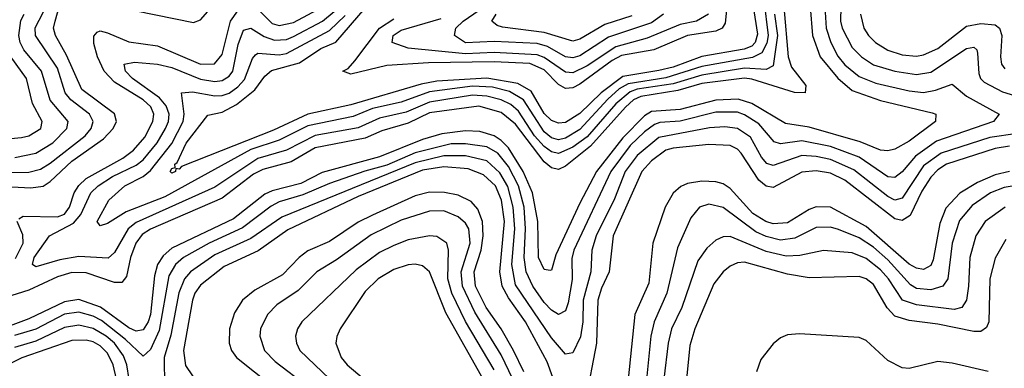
# Model space of a CAD drawing. Header units: inches. Extents: x 1308407 to 1441228, y 959628 to 1036311.
# Tile 525 of 656: x 1416045 to 1418795, y 976240 to 977214. Entities that reach past the tile are written whole.
import ezdxf

# ---------------------------------------------------------------- set-up
doc = ezdxf.new("R2010")
doc.units = ezdxf.units.IN
doc.header["$MEASUREMENT"] = 0
doc.layers.add('B4917', color=7, linetype='Continuous')

msp = doc.modelspace()

# ---------------------------------------------------------------- linework, layer by layer
at = {"layer": 'B4917', "color": 5}
for points, elevation in [([(1415950, 976750.8), (1416075.5, 976744.5), (1416110, 976748.9), (1416130, 976761.7), (1416190, 976818.7), (1416278.7, 976881.2), (1416305.9, 976910), (1416315.3, 976930), (1416310, 976951.3), (1416218.7, 977018.7), (1416175.4, 977115.4), (1416144.4, 977170), (1416139.4, 977190), (1416143.4, 977210), (1416170, 977304.3)], 2820), ([(1418252.8, 977250), (1418259.6, 977170), (1418280.9, 977110), (1418330, 977051.2), (1418370, 977016.5), (1418450, 976988.2), (1418594, 976954), (1418604.4, 976950), (1418602.8, 976930), (1418530, 976874.7), (1418490, 976852.6), (1418470, 976848), (1418450, 976849.3), (1418393.2, 976873.2), (1418250, 976914.2), (1418184.1, 976924.1), (1418090, 976979.5), (1418052.2, 976992.2), (1417990, 976989.6), (1417890, 976963.4), (1417810, 976957.4), (1417790, 976945.5), (1417730, 976883.8), (1417656.4, 976790), (1417610, 976701.3), (1417542.6, 976557.4), (1417530, 976514), (1417526.3, 976513.7), (1417510, 976516.3), (1417494, 976550), (1417492.5, 976650), (1417477.2, 976730), (1417451, 976790), (1417410, 976856.1), (1417390, 976876.7), (1417370, 976889.2), (1417330, 976901.7), (1417290, 976903.6), (1417224.4, 976895.6), (1417170, 976879.1), (1417050, 976830.8), (1416890, 976787.2), (1416830, 976756.6), (1416750, 976736.3), (1416730, 976726.6), (1416642.4, 976657.6), (1416470, 976575.3), (1416445.9, 976554.1), (1416429.8, 976530), (1416421.7, 976498.3), (1416409.7, 976390.3), (1416403.9, 976370), (1416390, 976347.1), (1416370, 976343.7), (1416350, 976353.2), (1416270.6, 976410.6), (1416210, 976432.2), (1416170, 976425.8), (1416070, 976378.3), (1415950, 976333.8)], 2820), ([(1415970, 976786), (1416070, 976788.2), (1416103.1, 976796.9), (1416130, 976813.1), (1416227.6, 976890), (1416244.5, 976910), (1416249.6, 976930), (1416240.1, 976950), (1416187.8, 976990), (1416171.7, 977010), (1416150, 977078.5), (1416089, 977170), (1416088.2, 977191.8), (1416122.3, 977257.7)], 2840), ([(1418179.3, 977250), (1418191.6, 977110), (1418201.3, 977081.3), (1418240.8, 977030), (1418239.5, 977010), (1418209, 977011), (1418090, 977048.4), (1418070, 977050.7), (1417950, 977036.1), (1417883.6, 977016.4), (1417780.3, 976999.7), (1417759.9, 976990), (1417737.5, 976970), (1417639.6, 976860.4), (1417570, 976804.9), (1417550, 976795.4), (1417530, 976800.4), (1417510, 976816.6), (1417430, 976922.4), (1417390, 976954.6), (1417327.9, 976972.1), (1417190, 976953.5), (1417130, 976925.1), (1417056.6, 976903.4), (1417010, 976883.3), (1416870, 976856.2), (1416802.7, 976817.3), (1416724, 976796), (1416697.7, 976782.3), (1416610, 976715.5), (1416410, 976629.1), (1416386.5, 976613.5), (1416368.9, 976590), (1416354.2, 976550), (1416343.1, 976496.9), (1416330, 976479.4), (1416310, 976480.2), (1416230, 976507.2), (1416190, 976508), (1416150, 976495.4), (1416070, 976458.3), (1415990, 976433.3)], 2780), ([(1418294.4, 977250), (1418297.9, 977190), (1418310.7, 977150), (1418330, 977111.8), (1418350, 977088.3), (1418390, 977055.1), (1418436.8, 977036.8), (1418530, 977015.4), (1418570, 977011), (1418603.1, 977016.9), (1418650, 977034.2), (1418690, 977000.8), (1418781, 976950), (1418765, 976930), (1418605.6, 976874.4), (1418547, 976833), (1418510, 976788.8), (1418490, 976773.5), (1418470, 976775.3), (1418390, 976830.2), (1418310, 976859.8), (1418230, 976875.5), (1418170, 976867.3), (1418152.9, 976872.9), (1418110, 976922.9), (1418070, 976948), (1418050, 976955.4), (1417990, 976955.3), (1417890, 976930.5), (1417832.9, 976927.1), (1417818.4, 976921.6), (1417790, 976901.2), (1417750, 976862.5), (1417695.9, 976790), (1417592.4, 976570), (1417587.3, 976547.3), (1417588.5, 976488.5), (1417576.9, 976423.1), (1417570, 976400.2), (1417550, 976390.8), (1417530, 976402.5), (1417510, 976424), (1417478.4, 976470), (1417459.6, 976510), (1417453.9, 976550), (1417458.1, 976630), (1417453.8, 976690), (1417438.3, 976750), (1417410, 976804.2), (1417380.8, 976840.8), (1417350, 976859.1), (1417290, 976867.7), (1417250, 976867.3), (1417150, 976841.9), (1417070, 976807.4), (1417009.4, 976790.6), (1416910, 976756.5), (1416835.7, 976724.3), (1416770, 976704.9), (1416747.1, 976692.9), (1416667.5, 976632.5), (1416573.7, 976590), (1416502.6, 976550), (1416480.3, 976530), (1416461.6, 976498.4), (1416434.2, 976345.8), (1416410, 976292.2), (1416390, 976273.7), (1416340.6, 976320.6), (1416273.4, 976373.4), (1416250, 976386.1), (1416210, 976397.2), (1416170, 976391.5), (1416090, 976349.6), (1416030, 976331.8)], 2840), ([(1416042.1, 976657.9), (1416054.5, 976665.5), (1416150, 976663.7), (1416170, 976671.1), (1416184.1, 976690), (1416197.2, 976730), (1416210, 976750.8), (1416230.8, 976770), (1416332.6, 976827.4), (1416362.9, 976850), (1416394, 976886), (1416416.6, 976930), (1416419.4, 976950), (1416410.9, 976970.9), (1416389.9, 976990), (1416310, 977039.4), (1416280.9, 977070), (1416262, 977110), (1416252.2, 977147.8), (1416251.7, 977168.3), (1416261.1, 977179), (1416270, 977182.6), (1416290, 977177.3), (1416350, 977152.5), (1416430, 977141.3), (1416550, 977090.3), (1416588.9, 977091.1), (1416610, 977116.8), (1416633.9, 977210), (1416670, 977260.9)], 2780), ([(1418123.8, 977270), (1418135.6, 977170), (1418131.9, 977148.1), (1418118.4, 977121.6), (1418091.9, 977108.1), (1417950, 977082.9), (1417850, 977051.5), (1417744.7, 977035.3), (1417719.5, 977020.5), (1417687.5, 976992.5), (1417610, 976907.5), (1417570, 976883.4), (1417550, 976878.3), (1417530, 976883.8), (1417510, 976900.4), (1417451.8, 976990), (1417413.2, 977013.2), (1417365.3, 977025.3), (1417310, 977028.6), (1417190, 977012.9), (1417110, 976983.7), (1417030, 976966.3), (1416975.9, 976944.1), (1416850, 976917.4), (1416770, 976877.9), (1416690, 976851.4), (1416450, 976718.9), (1416342.6, 976677.4), (1416290, 976644.5), (1416270, 976638), (1416261.2, 976650), (1416294.1, 976710), (1416338.7, 976750), (1416390, 976776.4), (1416410, 976792.6), (1416470, 976868.5), (1416501.6, 976930), (1416504.2, 976950), (1416496.4, 977010), (1416527.9, 977012.1), (1416590, 977001.7), (1416610, 977002.3), (1416630, 977009.2), (1416653.9, 977026.1), (1416672.6, 977047.4), (1416694.7, 977105.3), (1416703.6, 977116.4), (1416710, 977120.6), (1416770, 977116.3), (1416790, 977120.1), (1416910, 977183.6), (1416954.3, 977225.7)], 2740), ([(1418091.4, 977270), (1418106.1, 977173.9), (1418099.5, 977150), (1418090, 977140.4), (1418068.4, 977131.6), (1417950, 977111), (1417870, 977081.6), (1417830, 977071.8), (1417730, 977055.7), (1417669.5, 977010), (1417610, 976951.8), (1417570, 976927.3), (1417550, 976925.2), (1417530, 976932.6), (1417510, 976952.3), (1417474.1, 977014.1), (1417436.1, 977036), (1417350, 977051), (1417210, 977042.6), (1417166.3, 977033.7), (1416970, 976976.2), (1416849.4, 976950.6), (1416754.1, 976905.9), (1416496.3, 976803.7), (1416490, 976796.8), (1416481.3, 976798.7), (1416480.3, 976790), (1416470, 976785.3), (1416465.2, 976790), (1416470, 976798.6), (1416479, 976801), (1416478.3, 976810), (1416485, 976815), (1416510, 976869.2), (1416570, 976946.9), (1416610, 976955.3), (1416650, 976977), (1416701.5, 977018.5), (1416730, 977056.7), (1416748.2, 977071.8), (1416826.6, 977093.4), (1416885.9, 977134.1), (1416928.2, 977151.8), (1417010, 977246)], 2720), ([(1416690, 977263.4), (1416750, 977203.5), (1416770, 977197.6), (1416810, 977206), (1416890, 977248.7)], 2780), ([(1418020, 977250), (1418016, 977204), (1418006.8, 977190), (1417990, 977182.5), (1417910.2, 977169.8), (1417816, 977130), (1417726.2, 977113.8), (1417699.7, 977100.3), (1417610, 977034), (1417590, 977024.1), (1417570, 977022.1), (1417550, 977032.7), (1417510, 977073.8), (1417470, 977091.4), (1417370, 977096.8), (1417186.5, 977093.5), (1417070, 977086.5), (1416970, 977062), (1416947.9, 977070), (1416962.4, 977077.6), (1416981.2, 977098.8), (1417049.6, 977190.4), (1417090, 977217)], 2680), ([(1417843.3, 977230), (1417810, 977205.5), (1417690, 977165.3), (1417610, 977113.2), (1417590, 977107.8), (1417570, 977110.6), (1417519, 977139), (1417490, 977147.5), (1417370, 977153.5), (1417290, 977149.3), (1417259.9, 977170), (1417263.2, 977190), (1417284, 977210), (1417370, 977270.9)], 2640), ([(1418338.8, 977250), (1418338.3, 977210), (1418342.7, 977190), (1418370, 977136.7), (1418396.6, 977110), (1418430, 977088.2), (1418489.9, 977070.1), (1418550, 977060.6), (1418590, 977067.3), (1418690, 977133.5), (1418710, 977137.3), (1418718.3, 977130), (1418720.8, 977120.8), (1418723.9, 977063.9), (1418728.6, 977050), (1418739.2, 977039.2), (1418790, 977013), (1418870, 976988.2)], 2860), ([(1416030.8, 976829.2), (1416090, 976841.3), (1416137.3, 976870), (1416176.5, 976910), (1416180.1, 976930), (1416129.6, 976989.6), (1416106.1, 977070), (1416056.5, 977130), (1416045.8, 977150), (1416042.4, 977170), (1416048, 977212), (1416057.1, 977230)], 2860), ([(1418153.4, 977230), (1418162.2, 977170), (1418150, 977085.3), (1418130, 977075.2), (1418070, 977078.9), (1417950, 977059), (1417870, 977034.7), (1417770, 977019.7), (1417750, 977012.5), (1417710, 976978.9), (1417630, 976887.1), (1417590, 976857.7), (1417550, 976840.7), (1417530, 976845.3), (1417510, 976859.7), (1417483.3, 976890), (1417438.2, 976958.2), (1417416.8, 976976.8), (1417390.1, 976990.1), (1417350, 977000.3), (1417310, 977003), (1417190, 976983.9), (1417124.1, 976955.9), (1417050, 976938.8), (1416990, 976912), (1416870, 976890.6), (1416790, 976849.4), (1416710, 976826), (1416590, 976746), (1416370, 976647.8), (1416347.4, 976630), (1416310, 976563.6), (1416292.1, 976547.9), (1416210, 976552.9), (1416156.7, 976543.3), (1416090, 976524), (1416080.9, 976530), (1416085.6, 976550), (1416128.1, 976610), (1416194.8, 976645.2), (1416215.8, 976670), (1416243.5, 976730), (1416263.5, 976750), (1416304.3, 976775.7), (1416370, 976807.4), (1416390, 976822.5), (1416428.8, 976870), (1416451.6, 976910), (1416460, 976930), (1416462, 976950), (1416453.8, 976973.8), (1416435.5, 976995.6), (1416359.5, 977050), (1416339.9, 977070), (1416336.4, 977090), (1416365, 977095), (1416430, 977090.3), (1416470, 977080.5), (1416550, 977048.3), (1416590, 977041.4), (1416610, 977044.3), (1416630, 977056.3), (1416640.2, 977070), (1416655, 977145), (1416670, 977185.3), (1416690, 977190.1), (1416727.5, 977167.5), (1416757, 977157), (1416790, 977158.9), (1416810, 977166.8), (1416891.1, 977210), (1416923.2, 977236.8)], 2760), ([(1416370, 977238.5), (1416530, 977206.6), (1416550, 977213.5), (1416570, 977237.3)], 2820), ([(1417968.8, 977230), (1417935.6, 977210), (1417890, 977200.4), (1417797.8, 977162.2), (1417710, 977138.7), (1417630, 977084.8), (1417590, 977065.8), (1417570, 977067.6), (1417510, 977108.1), (1417490, 977116.3), (1417370, 977122.4), (1417290, 977119), (1417130, 977135), (1417085.6, 977150), (1417088.3, 977170), (1417110, 977184.7), (1417222.3, 977217.7)], 2660), ([(1417755, 977225), (1417679.6, 977200.4), (1417610, 977159.9), (1417590, 977154.2), (1417510, 977178.1), (1417393.2, 977193.2), (1417378.2, 977198.2), (1417363.9, 977210), (1417375.7, 977230)], 2620), ([(1418393.7, 977230), (1418403.4, 977190), (1418416, 977170), (1418436.1, 977150), (1418470, 977129.2), (1418510, 977116.1), (1418550, 977112.3), (1418570, 977116), (1418610, 977133.2), (1418690, 977195.7), (1418730, 977203.9), (1418770, 977199.4), (1418781.9, 977190), (1418788.7, 977170), (1418784.9, 977110), (1418787.6, 977090), (1418796.6, 977076.6)], 2880), ([(1415990, 976879.2), (1416050, 976885.2), (1416070.7, 976890), (1416103.8, 976910), (1416107.2, 976930), (1416080.4, 976980.4), (1416063.7, 977050), (1416005.9, 977130)], 2880), ([(1418910, 976907.7), (1418755, 976885), (1418618.7, 976841.3), (1418570, 976805.9), (1418510, 976715.6), (1418490, 976710.2), (1418470, 976719.8), (1418375, 976795), (1418310, 976823.7), (1418270, 976832.2), (1418230, 976834.3), (1418150, 976806.7), (1418132.4, 976812.4), (1418117.5, 976830), (1418086.2, 976886.2), (1418050, 976910.2), (1418014.8, 976914.8), (1417971.7, 976911.7), (1417830, 976885.3), (1417770, 976834.7), (1417736.1, 976790), (1417706.2, 976713.8), (1417655.5, 976610), (1417642.8, 976570), (1417639.9, 976510), (1417618.9, 976430), (1417618.2, 976370), (1417611.6, 976328.4), (1417590, 976283.1), (1417570, 976279.1), (1417530, 976325.5), (1417430, 976473.7), (1417420, 976530), (1417427.7, 976630), (1417423.7, 976690), (1417408.5, 976748.5), (1417386.1, 976786.1), (1417350, 976819.5), (1417290, 976833.5), (1417230, 976833.7), (1417150, 976814.4), (1416777.3, 976662.7), (1416690, 976602.8), (1416590, 976556.9), (1416522.2, 976510), (1416504.7, 976490), (1416489.2, 976450.8), (1416467, 976333), (1416448.4, 976270), (1416449, 976190)], 2860), ([(1418810, 976860.7), (1418770, 976854.5), (1418634.3, 976810), (1418610, 976794.3), (1418590, 976774.1), (1418565, 976735), (1418532.9, 976667.1), (1418510, 976653.1), (1418490, 976657.9), (1418350, 976765.7), (1418310, 976785), (1418270, 976791.4), (1418230, 976788.2), (1418150, 976745.7), (1418130, 976749), (1418110, 976766.1), (1418060.8, 976840.8), (1418050, 976852.2), (1418030, 976862.2), (1417970, 976865.2), (1417870, 976855.2), (1417850, 976849.4), (1417810, 976820.1), (1417782.5, 976790), (1417702.9, 976610), (1417691.2, 976510), (1417670, 976464.4), (1417659.9, 976430), (1417656.2, 976310), (1417625.2, 976150)], 2880), ([(1417570, 976116.1), (1417518.1, 976258.1), (1417458, 976370), (1417410, 976437.3), (1417392.9, 976470), (1417386, 976510), (1417399.3, 976650), (1417390.8, 976710), (1417374.1, 976750), (1417340.9, 976780.9), (1417297.6, 976797.6), (1417230, 976803.2), (1417170, 976794.1), (1416990, 976720), (1416793.4, 976626.6), (1416711.4, 976568.6), (1416615.7, 976524.3), (1416550, 976472.6), (1416534.3, 976450), (1416527.1, 976430), (1416502.6, 976290), (1416508, 976248), (1416547.5, 976190)], 2880), ([(1418810, 976789.6), (1418770, 976780.9), (1418720.7, 976759.3), (1418670.9, 976729.1), (1418632.2, 976687.7), (1418615.3, 976644.7), (1418596.7, 976543.3), (1418590, 976527.6), (1418570, 976515.8), (1418550, 976519.5), (1418530, 976531.1), (1418410, 976636.5), (1418310, 976689.9), (1418270, 976691.2), (1418250, 976683.8), (1418190, 976646.2), (1418150, 976644.1), (1418129.6, 976650.3), (1418092.5, 976672.5), (1418030, 976742.1), (1418010, 976755.5), (1417990, 976761.5), (1417950, 976762.8), (1417910, 976756.5), (1417892, 976748), (1417870, 976729.3), (1417848.4, 976690), (1417813.6, 976590), (1417802.2, 976477.8), (1417763, 976390), (1417744.5, 976210)], 2920), ([(1418846.7, 976753.3), (1418794.8, 976745.2), (1418756.9, 976730), (1418705.3, 976694.7), (1418670, 976653.3), (1418650, 976590), (1418637.8, 976490), (1418623.6, 976470), (1418590, 976459.3), (1418550, 976463.2), (1418533.1, 976473.1), (1418470, 976543.1), (1418430, 976578.5), (1418390, 976605), (1418332.4, 976627.6), (1418310, 976634.4), (1418270, 976633.4), (1418210, 976603.5), (1418170, 976598.5), (1418130, 976608.1), (1418101.7, 976621.7), (1418010, 976688.9), (1417970, 976698.3), (1417943.8, 976690), (1417919.4, 976660.6), (1417882.9, 976577.1), (1417852.9, 976450), (1417817.1, 976370), (1417807.7, 976330), (1417793.8, 976190)], 2940), ([(1417453.4, 976230), (1417424.2, 976290), (1417390, 976350), (1417348, 976410), (1417318.3, 976470), (1417314.8, 976510), (1417333.7, 976570), (1417340, 976610), (1417337.7, 976650), (1417325.1, 976685.1), (1417306.2, 976706.2), (1417270, 976723.4), (1417231.1, 976731.1), (1417190, 976732.6), (1417150, 976722), (1417030, 976668), (1416990, 976648.6), (1416910, 976594.5), (1416850, 976568.7), (1416825.3, 976550), (1416778.6, 976501.4), (1416702, 976458), (1416666.9, 976430), (1416645.1, 976394.9), (1416630.8, 976350), (1416630.1, 976310), (1416636.1, 976290), (1416650.1, 976270), (1416750.7, 976190)], 2920), ([(1417422.4, 976210), (1417390, 976277.5), (1417316.7, 976396.7), (1417281.4, 976470), (1417278.3, 976510), (1417303.6, 976590), (1417299.1, 976630), (1417290, 976645.7), (1417270, 976663.4), (1417230, 976679.8), (1417190, 976679.1), (1417110, 976654.2), (1417026.7, 976613.3), (1416930, 976543.5), (1416874.8, 976510), (1416822.4, 976457.6), (1416762.9, 976417.1), (1416736.6, 976390), (1416717.9, 976350), (1416715.5, 976330), (1416728.6, 976290), (1416758.6, 976258.6), (1416848.8, 976190)], 2940), ([(1418797.9, 976690), (1418742.2, 976650), (1418715.5, 976610), (1418698.8, 976550), (1418695.9, 976470), (1418689.7, 976430.3), (1418676.8, 976410), (1418655.5, 976404.5), (1418550, 976417.3), (1418511.4, 976430), (1418472.2, 976490), (1418450, 976514.9), (1418410, 976546.4), (1418370, 976562.8), (1418290, 976568.9), (1418224.3, 976555.7), (1418186.3, 976553.7), (1418130, 976566.7), (1418030, 976607.9), (1418010, 976607.3), (1417990, 976597.8), (1417964.1, 976575.9), (1417939.7, 976540.3), (1417894.4, 976410), (1417866.1, 976350), (1417856.3, 976310), (1417844.7, 976210)], 2960), ([(1416032.9, 976547.1), (1416054.1, 976590), (1416053.4, 976613.4), (1416037.9, 976650)], 2780), ([(1417370, 976235.9), (1417290.6, 976370.6), (1417251.7, 976450), (1417241, 976490), (1417242.4, 976570), (1417237.9, 976590), (1417210, 976608.6), (1417189.9, 976609.9), (1417130, 976598.9), (1417090, 976583), (1417050, 976563.2), (1416984.8, 976515.2), (1416832.6, 976370), (1416820.7, 976350), (1416815.5, 976330), (1416817.7, 976310), (1416827.5, 976290), (1416931.4, 976190)], 2960), ([(1418799.8, 976600.2), (1418770, 976547.7), (1418755, 976490), (1418752.5, 976370), (1418746.1, 976353.9), (1418730, 976343.3), (1418710, 976342.8), (1418610, 976363.4), (1418530, 976374), (1418490, 976385.8), (1418468.6, 976408.6), (1418430, 976474.3), (1418410, 976489.9), (1418390, 976496.6), (1418250, 976493.2), (1418190, 976503), (1418070, 976536.6), (1418050, 976534.4), (1418030, 976525.3), (1418010, 976509.9), (1417983.6, 976476.4), (1417930.8, 976350), (1417916.6, 976303.4), (1417908, 976210)], 2980), ([(1417342.9, 976202.9), (1417235.3, 976395.3), (1417189.5, 976509.5), (1417170, 976525.9), (1417150, 976530.9), (1417130, 976529.3), (1417090, 976516.3), (1417046.1, 976490), (1417010, 976455), (1416940.4, 976350), (1416931, 976329), (1416928.3, 976310), (1416942.5, 976270), (1416959.6, 976250), (1417007, 976210)], 2980), ([(1416351, 976209), (1416344.3, 976250), (1416334.8, 976274.8), (1416310, 976310), (1416286.1, 976330), (1416250, 976351.2), (1416210, 976360.5), (1416170, 976354.1), (1416090, 976315.7), (1416030, 976298.6)], 2860), ([(1416315.1, 976210), (1416305.9, 976250), (1416290, 976282.7), (1416270, 976302.7), (1416250, 976313.7), (1416230, 976318.6), (1416190, 976317.6), (1416050.5, 976269.5), (1415990, 976238.5)], 2880), ([(1418750, 976231.5), (1418650, 976254.5), (1418610, 976258.6), (1418530, 976239.5), (1418510, 976241.6), (1418470, 976261.4), (1418410, 976317.6), (1418390, 976326.2), (1418223.6, 976336.4), (1418190, 976333.3), (1418170, 976324.8), (1418150, 976308.8), (1418115, 976265), (1418102.8, 976230)], 3020)]:
    msp.add_lwpolyline(points, dxfattribs=dict(at, elevation=elevation))

doc.saveas('drawing.dxf')
